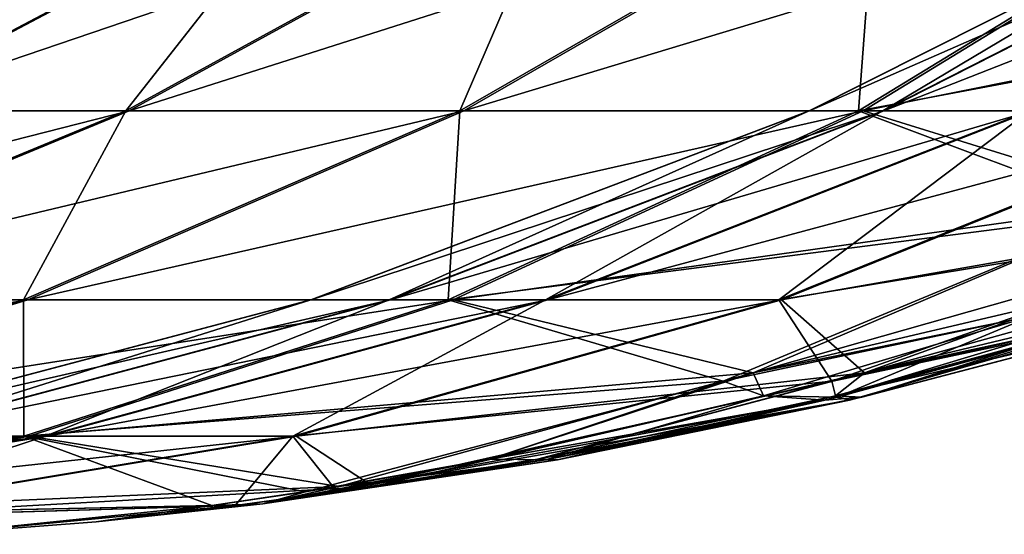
# Model space of a CAD drawing. Header units: millimetres. Extents: x -39.5 to 39.5, y -2 to 94.9.
# Tile 351 of 656: x 32.5 to 33.6, y -2 to -1.4. Entities that reach past the tile are written whole.
import ezdxf

# ---------------------------------------------------------------- set-up
doc = ezdxf.new("R2010")
doc.units = ezdxf.units.MM
doc.header["$LTSCALE"] = 65.185185
for name, color, linetype in [('231', 7, 'CONTINUOUS'), ('264', 7, 'CONTINUOUS'), ('265', 7, 'CONTINUOUS'), ('266', 7, 'CONTINUOUS'), ('364', 7, 'CONTINUOUS'), ('370', 7, 'CONTINUOUS'), ('371', 7, 'CONTINUOUS'), ('376', 7, 'CONTINUOUS'), ('377', 7, 'CONTINUOUS'), ('378', 7, 'CONTINUOUS')]:
    doc.layers.add(name, color=color, linetype=linetype)

msp = doc.modelspace()

# ---------------------------------------------------------------- linework, layer by layer
at = {"layer": '231', "linetype": 'Continuous'}
for points in [[(33.4105, -1.8379, 4.2937), (33.9708, -1.6598, 4.6807), (33.3703, -1.8411, 4.4959), (33.4105, -1.8379, 4.2937)], [(33.3703, -1.8411, 4.4959), (33.9708, -1.6598, 4.6807), (33.6796, -1.7568, 4.5903), (33.3703, -1.8411, 4.4959)], [(33.6796, -1.7568, -4.5903), (34.0248, -1.6598, -4.2711), (33.3834, -1.8379, -4.4999), (33.6796, -1.7568, -4.5903)], [(33.3834, -1.8379, -4.4999), (34.0248, -1.6598, -4.2711), (33.3969, -1.8411, -4.2942), (33.3834, -1.8379, -4.4999)], [(33.3969, -1.8411, -4.2942), (34.0248, -1.6598, -4.2711), (33.7201, -1.7568, -4.283), (33.3969, -1.8411, -4.2942)], [(33.72, -1.7568, 4.283), (33.9708, -1.6598, 4.6807), (33.4105, -1.8379, 4.2937), (33.72, -1.7568, 4.283)], [(33.3834, -1.8379, -4.4999), (33.3969, -1.8411, -4.2942), (33.0666, -1.9059, -4.4044), (33.3834, -1.8379, -4.4999)], [(33.4105, -1.8379, 4.2937), (33.3703, -1.8411, 4.4959), (33.0798, -1.9059, 4.304), (33.4105, -1.8379, 4.2937)], [(33.0666, -1.9059, -4.4044), (33.3969, -1.8411, -4.2942), (32.7597, -1.9539, -4.3129), (33.0666, -1.9059, -4.4044)], [(32.7597, -1.9539, -4.3129), (33.3969, -1.8411, -4.2942), (33.0798, -1.9059, -4.304), (32.7597, -1.9539, -4.3129)], [(33.0798, -1.9059, 4.304), (33.3703, -1.8411, 4.4959), (32.7597, -1.9539, 4.3129), (33.0798, -1.9059, 4.304)], [(32.7597, -1.9539, 4.3129), (33.3703, -1.8411, 4.4959), (33.0666, -1.9059, 4.4044), (32.7597, -1.9539, 4.3129)]]:
    msp.add_3dface(points, dxfattribs=at)
at = {"layer": '264', "linetype": 'Continuous'}
for points in [[(32.1094, -1.5264, -9.0337), (32.4904, -1.2659, -9.9035), (32.6156, -1.2659, -9.1428), (32.1094, -1.5264, -9.0337)], [(32.1094, -1.5264, -9.0337), (32.6156, -1.2659, -9.1428), (32.3216, -1.5264, -8.2399), (32.1094, -1.5264, -9.0337)], [(32.3216, -1.5264, -8.2399), (32.6156, -1.2659, -9.1428), (32.8148, -1.2659, -8.398), (32.3216, -1.5264, -8.2399)], [(32.3216, -1.5264, -8.2399), (32.8148, -1.2659, -8.398), (32.6106, -1.5264, -7.4706), (32.3216, -1.5264, -8.2399)], [(32.6106, -1.5264, -7.4706), (32.8148, -1.2659, -8.398), (33.0859, -1.2659, -7.6763), (32.6106, -1.5264, -7.4706)], [(32.6106, -1.5264, -7.4706), (33.0859, -1.2659, -7.6763), (32.9735, -1.5264, -6.7334), (32.6106, -1.5264, -7.4706)], [(32.9735, -1.5264, -6.7334), (33.0859, -1.2659, -7.6763), (33.4263, -1.2659, -6.9845), (32.9735, -1.5264, -6.7334)], [(32.9735, -1.5264, -6.7334), (33.4263, -1.2659, -6.9845), (33.4068, -1.5264, -6.0352), (32.9735, -1.5264, -6.7334)], [(33.4068, -1.5264, -6.0352), (33.4263, -1.2659, -6.9845), (33.8329, -1.2659, -6.3295), (33.4068, -1.5264, -6.0352)], [(33.4068, -1.5264, -6.0352), (33.8329, -1.2659, -6.3295), (34.1235, -1.3917, -5.5666), (33.4068, -1.5264, -6.0352)], [(33.7004, -1.6368, -5.2084), (33.4068, -1.5264, -6.0352), (34.1235, -1.3917, -5.5666), (33.7004, -1.6368, -5.2084)], [(32.1132, -1.7319, -7.2554), (32.3216, -1.5264, -8.2399), (32.6106, -1.5264, -7.4706), (32.1132, -1.7319, -7.2554)], [(32.1132, -1.7319, -7.2554), (32.6106, -1.5264, -7.4706), (32.4995, -1.7319, -6.4705), (32.1132, -1.7319, -7.2554)], [(32.4995, -1.7319, -6.4705), (32.6106, -1.5264, -7.4706), (32.9735, -1.5264, -6.7334), (32.4995, -1.7319, -6.4705)], [(32.4995, -1.7319, -6.4705), (32.9735, -1.5264, -6.7334), (32.9608, -1.7319, -5.7271), (32.4995, -1.7319, -6.4705)], [(32.9608, -1.7319, -5.7271), (32.9735, -1.5264, -6.7334), (33.4068, -1.5264, -6.0352), (32.9608, -1.7319, -5.7271)], [(32.9608, -1.7319, -5.7271), (33.4068, -1.5264, -6.0352), (33.7004, -1.6368, -5.2084), (32.9608, -1.7319, -5.7271)], [(33.2596, -1.8205, -4.8352), (32.9608, -1.7319, -5.7271), (33.7004, -1.6368, -5.2084), (33.2596, -1.8205, -4.8352)], [(33.2596, -1.8205, -4.8352), (33.7004, -1.6368, -5.2084), (33.5955, -1.7495, -4.8293), (33.2596, -1.8205, -4.8352)], [(32.0095, -1.8803, -6.1987), (32.1132, -1.7319, -7.2554), (32.4995, -1.7319, -6.4705), (32.0095, -1.8803, -6.1987)], [(32.0095, -1.8803, -6.1987), (32.4995, -1.7319, -6.4705), (32.4998, -1.8803, -5.4087), (32.0095, -1.8803, -6.1987)], [(32.4998, -1.8803, -5.4087), (32.4995, -1.7319, -6.4705), (32.9608, -1.7319, -5.7271), (32.4998, -1.8803, -5.4087)], [(32.4998, -1.8803, -5.4087), (32.9608, -1.7319, -5.7271), (33.2596, -1.8205, -4.8352), (32.4998, -1.8803, -5.4087)], [(33.3035, -1.8365, -4.687), (33.2596, -1.8205, -4.8352), (33.5955, -1.7495, -4.8293), (33.3035, -1.8365, -4.687)], [(32.806, -1.9408, -4.4515), (32.4998, -1.8803, -5.4087), (33.2596, -1.8205, -4.8352), (32.806, -1.9408, -4.4515)], [(32.806, -1.9408, -4.4515), (33.2596, -1.8205, -4.8352), (33.0061, -1.9053, -4.5451), (32.806, -1.9408, -4.4515)], [(33.0061, -1.9053, -4.5451), (33.2596, -1.8205, -4.8352), (33.3035, -1.8365, -4.687), (33.0061, -1.9053, -4.5451)], [(32.0286, -1.97, -5.0832), (32.0095, -1.8803, -6.1987), (32.4998, -1.8803, -5.4087), (32.0286, -1.97, -5.0832)], [(32.0286, -1.97, -5.0832), (32.4998, -1.8803, -5.4087), (32.704, -1.9556, -4.4043), (32.0286, -1.97, -5.0832)], [(32.704, -1.9556, -4.4043), (32.4998, -1.8803, -5.4087), (32.806, -1.9408, -4.4515), (32.704, -1.9556, -4.4043)], [(32.3983, -1.9871, -4.2653), (32.0286, -1.97, -5.0832), (32.704, -1.9556, -4.4043), (32.3983, -1.9871, -4.2653)]]:
    msp.add_3dface(points, dxfattribs=at)
at = {"layer": '265', "linetype": 'Continuous'}
for points in [[(33.3534, -1.5264, -0.4154), (33.8706, -1.2659, -0.3897), (33.353, -1.5264, 0.4064), (33.3534, -1.5264, -0.4154)], [(33.353, -1.5264, 0.4064), (33.8706, -1.2659, -0.3897), (33.8702, -1.2659, 0.3813), (33.353, -1.5264, 0.4064)], [(33.353, -1.5264, 0.4064), (33.8702, -1.2659, 0.3813), (33.433, -1.5264, 1.2242), (33.353, -1.5264, 0.4064)], [(33.4343, -1.5264, -1.2331), (33.9465, -1.2659, -1.1569), (33.3534, -1.5264, -0.4154), (33.4343, -1.5264, -1.2331)], [(33.3534, -1.5264, -0.4154), (33.9465, -1.2659, -1.1569), (33.8706, -1.2659, -0.3897), (33.3534, -1.5264, -0.4154)], [(33.433, -1.5264, 1.2242), (33.8702, -1.2659, 0.3813), (33.9453, -1.2659, 1.1486), (33.433, -1.5264, 1.2242)], [(33.433, -1.5264, 1.2242), (33.9453, -1.2659, 1.1486), (33.5926, -1.5264, 2.0302), (33.433, -1.5264, 1.2242)], [(33.5948, -1.5264, -2.039), (34.0971, -1.2659, -1.913), (33.4343, -1.5264, -1.2331), (33.5948, -1.5264, -2.039)], [(33.4343, -1.5264, -1.2331), (34.0971, -1.2659, -1.913), (33.9465, -1.2659, -1.1569), (33.4343, -1.5264, -1.2331)], [(32.8121, -1.7319, -0.4422), (33.3534, -1.5264, -0.4154), (32.8116, -1.7319, 0.4326), (32.8121, -1.7319, -0.4422)], [(32.8116, -1.7319, 0.4326), (33.3534, -1.5264, -0.4154), (33.353, -1.5264, 0.4064), (32.8116, -1.7319, 0.4326)], [(32.8116, -1.7319, 0.4326), (33.353, -1.5264, 0.4064), (32.8968, -1.7319, 1.3033), (32.8116, -1.7319, 0.4326)], [(32.8982, -1.7319, -1.3128), (33.4343, -1.5264, -1.2331), (32.8121, -1.7319, -0.4422), (32.8982, -1.7319, -1.3128)], [(32.8121, -1.7319, -0.4422), (33.4343, -1.5264, -1.2331), (33.3534, -1.5264, -0.4154), (32.8121, -1.7319, -0.4422)], [(32.8968, -1.7319, 1.3033), (33.353, -1.5264, 0.4064), (33.433, -1.5264, 1.2242), (32.8968, -1.7319, 1.3033)], [(32.8968, -1.7319, 1.3033), (33.433, -1.5264, 1.2242), (33.0668, -1.7319, 2.1615), (32.8968, -1.7319, 1.3033)], [(33.0691, -1.7319, -2.1708), (33.5948, -1.5264, -2.039), (32.8982, -1.7319, -1.3128), (33.0691, -1.7319, -2.1708)], [(32.8982, -1.7319, -1.3128), (33.5948, -1.5264, -2.039), (33.4343, -1.5264, -1.2331), (32.8982, -1.7319, -1.3128)], [(33.0668, -1.7319, 2.1615), (33.433, -1.5264, 1.2242), (33.5926, -1.5264, 2.0302), (33.0668, -1.7319, 2.1615)], [(33.0668, -1.7319, 2.1615), (33.5926, -1.5264, 2.0302), (33.32, -1.7319, 2.9989), (33.0668, -1.7319, 2.1615)], [(33.3232, -1.7319, -3.008), (33.8335, -1.5264, -2.8253), (33.0691, -1.7319, -2.1708), (33.3232, -1.7319, -3.008)], [(33.0691, -1.7319, -2.1708), (33.8335, -1.5264, -2.8253), (33.5948, -1.5264, -2.039), (33.0691, -1.7319, -2.1708)], [(33.32, -1.7319, 2.9989), (33.5926, -1.5264, 2.0302), (33.8305, -1.5264, 2.8168), (33.32, -1.7319, 2.9989)], [(33.32, -1.7319, 2.9989), (33.8305, -1.5264, 2.8168), (33.9001, -1.6368, 3.6914), (33.32, -1.7319, 2.9989)], [(33.8335, -1.5264, -2.8253), (33.3232, -1.7319, -3.008), (33.9318, -1.625, -3.6867), (33.8335, -1.5264, -2.8253)], [(33.9318, -1.625, -3.6867), (33.3232, -1.7319, -3.008), (33.4133, -1.8114, -3.932), (33.9318, -1.625, -3.6867)], [(33.9318, -1.625, -3.6867), (33.4133, -1.8114, -3.932), (34.0132, -1.6445, -3.9672), (33.9318, -1.625, -3.6867)], [(33.3777, -1.8205, 3.9378), (33.32, -1.7319, 2.9989), (33.9001, -1.6368, 3.6914), (33.3777, -1.8205, 3.9378)], [(33.3777, -1.8205, 3.9378), (33.9001, -1.6368, 3.6914), (33.7006, -1.7495, 4.0304), (33.3777, -1.8205, 3.9378)], [(34.0132, -1.6445, -3.9672), (33.4133, -1.8114, -3.932), (33.7972, -1.7192, -4.0112), (34.0132, -1.6445, -3.9672)], [(33.7972, -1.7192, -4.0112), (33.4133, -1.8114, -3.932), (33.7007, -1.7495, -4.0304), (33.7972, -1.7192, -4.0112)], [(32.2524, -1.8803, -0.47), (32.8121, -1.7319, -0.4422), (32.2519, -1.8803, 0.4598), (32.2524, -1.8803, -0.47)], [(32.2519, -1.8803, 0.4598), (32.8121, -1.7319, -0.4422), (32.8116, -1.7319, 0.4326), (32.2519, -1.8803, 0.4598)], [(32.2519, -1.8803, 0.4598), (32.8116, -1.7319, 0.4326), (32.3424, -1.8803, 1.3851), (32.2519, -1.8803, 0.4598)], [(32.3439, -1.8803, -1.3953), (32.8982, -1.7319, -1.3128), (32.2524, -1.8803, -0.47), (32.3439, -1.8803, -1.3953)], [(32.2524, -1.8803, -0.47), (32.8982, -1.7319, -1.3128), (32.8121, -1.7319, -0.4422), (32.2524, -1.8803, -0.47)], [(32.3424, -1.8803, 1.3851), (32.8116, -1.7319, 0.4326), (32.8968, -1.7319, 1.3033), (32.3424, -1.8803, 1.3851)], [(32.3424, -1.8803, 1.3851), (32.8968, -1.7319, 1.3033), (32.5231, -1.8803, 2.2972), (32.3424, -1.8803, 1.3851)], [(32.5256, -1.8803, -2.3071), (33.0691, -1.7319, -2.1708), (32.3439, -1.8803, -1.3953), (32.5256, -1.8803, -2.3071)], [(32.3439, -1.8803, -1.3953), (33.0691, -1.7319, -2.1708), (32.8982, -1.7319, -1.3128), (32.3439, -1.8803, -1.3953)], [(32.5231, -1.8803, 2.2972), (32.8968, -1.7319, 1.3033), (33.0668, -1.7319, 2.1615), (32.5231, -1.8803, 2.2972)], [(32.5231, -1.8803, 2.2972), (33.0668, -1.7319, 2.1615), (32.7922, -1.8803, 3.1872), (32.5231, -1.8803, 2.2972)], [(32.7957, -1.8803, -3.1968), (33.3232, -1.7319, -3.008), (32.5256, -1.8803, -2.3071), (32.7957, -1.8803, -3.1968)], [(32.5256, -1.8803, -2.3071), (33.3232, -1.7319, -3.008), (33.0691, -1.7319, -2.1708), (32.5256, -1.8803, -2.3071)], [(32.7922, -1.8803, 3.1872), (33.0668, -1.7319, 2.1615), (33.32, -1.7319, 2.9989), (32.7922, -1.8803, 3.1872)], [(32.7922, -1.8803, 3.1872), (33.32, -1.7319, 2.9989), (33.3777, -1.8205, 3.9378), (32.7922, -1.8803, 3.1872)], [(33.3232, -1.7319, -3.008), (32.7957, -1.8803, -3.1968), (33.4133, -1.8114, -3.932), (33.3232, -1.7319, -3.008)], [(33.3818, -1.8365, 4.0923), (33.3777, -1.8205, 3.9378), (33.7006, -1.7495, 4.0304), (33.3818, -1.8365, 4.0923)], [(33.7007, -1.7495, -4.0304), (33.4133, -1.8114, -3.932), (33.3819, -1.8365, -4.0923), (33.7007, -1.7495, -4.0304)], [(33.4133, -1.8114, -3.932), (32.7957, -1.8803, -3.1968), (32.8795, -1.935, -4.1842), (33.4133, -1.8114, -3.932)], [(33.4133, -1.8114, -3.932), (32.8795, -1.935, -4.1842), (33.0578, -1.9053, -4.1524), (33.4133, -1.8114, -3.932)], [(33.4133, -1.8114, -3.932), (33.0578, -1.9053, -4.1524), (33.3819, -1.8365, -4.0923), (33.4133, -1.8114, -3.932)], [(32.8403, -1.9408, 4.191), (32.7922, -1.8803, 3.1872), (33.3777, -1.8205, 3.9378), (32.8403, -1.9408, 4.191)], [(32.8403, -1.9408, 4.191), (33.3777, -1.8205, 3.9378), (33.0578, -1.9053, 4.1524), (32.8403, -1.9408, 4.191)], [(33.0578, -1.9053, 4.1524), (33.3777, -1.8205, 3.9378), (33.3818, -1.8365, 4.0923), (33.0578, -1.9053, 4.1524)], [(31.9701, -1.97, -2.4464), (32.5256, -1.8803, -2.3071), (31.7775, -1.97, -1.4795), (31.9701, -1.97, -2.4464)], [(31.7775, -1.97, -1.4795), (32.5256, -1.8803, -2.3071), (32.3439, -1.8803, -1.3953), (31.7775, -1.97, -1.4795)], [(31.9675, -1.97, 2.4359), (32.3424, -1.8803, 1.3851), (32.5231, -1.8803, 2.2972), (31.9675, -1.97, 2.4359)], [(31.9675, -1.97, 2.4359), (32.5231, -1.8803, 2.2972), (32.2529, -1.97, 3.3796), (31.9675, -1.97, 2.4359)], [(32.2565, -1.97, -3.3898), (32.7957, -1.8803, -3.1968), (31.9701, -1.97, -2.4464), (32.2565, -1.97, -3.3898)], [(31.9701, -1.97, -2.4464), (32.7957, -1.8803, -3.1968), (32.5256, -1.8803, -2.3071), (31.9701, -1.97, -2.4464)], [(32.2529, -1.97, 3.3796), (32.5231, -1.8803, 2.2972), (32.7922, -1.8803, 3.1872), (32.2529, -1.97, 3.3796)], [(32.2529, -1.97, 3.3796), (32.7922, -1.8803, 3.1872), (32.7296, -1.9556, 4.2102), (32.2529, -1.97, 3.3796)], [(32.7957, -1.8803, -3.1968), (32.2565, -1.97, -3.3898), (32.8795, -1.935, -4.1842), (32.7957, -1.8803, -3.1968)], [(32.7296, -1.9556, 4.2102), (32.7922, -1.8803, 3.1872), (32.8403, -1.9408, 4.191), (32.7296, -1.9556, 4.2102)], [(32.8795, -1.935, -4.1842), (32.2565, -1.97, -3.3898), (32.7296, -1.9556, -4.2102), (32.8795, -1.935, -4.1842)], [(32.3983, -1.9871, 4.2653), (32.2529, -1.97, 3.3796), (32.7296, -1.9556, 4.2102), (32.3983, -1.9871, 4.2653)], [(32.2565, -1.97, -3.3898), (32.3983, -1.9871, -4.2653), (32.7296, -1.9556, -4.2102), (32.2565, -1.97, -3.3898)]]:
    msp.add_3dface(points, dxfattribs=at)
at = {"layer": '266', "linetype": 'Continuous'}
for points in [[(32.1113, -1.5264, 9.0249), (32.6174, -1.2659, 9.1345), (31.9769, -1.5264, 9.8355), (32.1113, -1.5264, 9.0249)], [(31.9769, -1.5264, 9.8355), (32.6174, -1.2659, 9.1345), (32.4913, -1.2659, 9.8951), (31.9769, -1.5264, 9.8355)], [(32.3244, -1.5264, 8.2313), (32.8174, -1.2659, 8.3899), (32.1113, -1.5264, 9.0249), (32.3244, -1.5264, 8.2313)], [(32.1113, -1.5264, 9.0249), (32.8174, -1.2659, 8.3899), (32.6174, -1.2659, 9.1345), (32.1113, -1.5264, 9.0249)], [(32.6142, -1.5264, 7.4623), (33.0892, -1.2659, 7.6685), (32.3244, -1.5264, 8.2313), (32.6142, -1.5264, 7.4623)], [(32.3244, -1.5264, 8.2313), (33.0892, -1.2659, 7.6685), (32.8174, -1.2659, 8.3899), (32.3244, -1.5264, 8.2313)], [(32.9779, -1.5264, 6.7255), (33.4304, -1.2659, 6.9771), (32.6142, -1.5264, 7.4623), (32.9779, -1.5264, 6.7255)], [(32.6142, -1.5264, 7.4623), (33.4304, -1.2659, 6.9771), (33.0892, -1.2659, 7.6685), (32.6142, -1.5264, 7.4623)], [(33.4119, -1.5264, 6.0277), (33.8377, -1.2659, 6.3225), (32.9779, -1.5264, 6.7255), (33.4119, -1.5264, 6.0277)], [(32.9779, -1.5264, 6.7255), (33.8377, -1.2659, 6.3225), (33.4304, -1.2659, 6.9771), (32.9779, -1.5264, 6.7255)], [(33.8377, -1.2659, 6.3225), (33.4119, -1.5264, 6.0277), (34.1494, -1.378, 5.5771), (33.8377, -1.2659, 6.3225)], [(34.1494, -1.378, 5.5771), (33.4119, -1.5264, 6.0277), (33.7298, -1.625, 5.2211), (34.1494, -1.378, 5.5771)], [(32.117, -1.7319, 7.2466), (32.6142, -1.5264, 7.4623), (31.8085, -1.7319, 8.0652), (32.117, -1.7319, 7.2466)], [(31.8085, -1.7319, 8.0652), (32.6142, -1.5264, 7.4623), (32.3244, -1.5264, 8.2313), (31.8085, -1.7319, 8.0652)], [(32.5042, -1.7319, 6.4621), (32.9779, -1.5264, 6.7255), (32.117, -1.7319, 7.2466), (32.5042, -1.7319, 6.4621)], [(32.117, -1.7319, 7.2466), (32.9779, -1.5264, 6.7255), (32.6142, -1.5264, 7.4623), (32.117, -1.7319, 7.2466)], [(32.9663, -1.7319, 5.7192), (33.4119, -1.5264, 6.0277), (32.5042, -1.7319, 6.4621), (32.9663, -1.7319, 5.7192)], [(32.5042, -1.7319, 6.4621), (33.4119, -1.5264, 6.0277), (32.9779, -1.5264, 6.7255), (32.5042, -1.7319, 6.4621)], [(33.4119, -1.5264, 6.0277), (32.9663, -1.7319, 5.7192), (33.7298, -1.625, 5.2211), (33.4119, -1.5264, 6.0277)], [(33.7298, -1.625, 5.2211), (32.9663, -1.7319, 5.7192), (33.2924, -1.8114, 4.85), (33.7298, -1.625, 5.2211)], [(33.7298, -1.625, 5.2211), (33.2924, -1.8114, 4.85), (33.8811, -1.6444, 4.9713), (33.7298, -1.625, 5.2211)], [(33.8811, -1.6444, 4.9713), (33.2924, -1.8114, 4.85), (33.6838, -1.7192, 4.8729), (33.8811, -1.6444, 4.9713)], [(33.6838, -1.7192, 4.8729), (33.2924, -1.8114, 4.85), (33.5955, -1.7494, 4.8293), (33.6838, -1.7192, 4.8729)], [(32.0144, -1.8803, 6.1898), (32.5042, -1.7319, 6.4621), (31.603, -1.8803, 7.0235), (32.0144, -1.8803, 6.1898)], [(31.603, -1.8803, 7.0235), (32.5042, -1.7319, 6.4621), (32.117, -1.7319, 7.2466), (31.603, -1.8803, 7.0235)], [(32.5056, -1.8803, 5.4003), (32.9663, -1.7319, 5.7192), (32.0144, -1.8803, 6.1898), (32.5056, -1.8803, 5.4003)], [(32.0144, -1.8803, 6.1898), (32.9663, -1.7319, 5.7192), (32.5042, -1.7319, 6.4621), (32.0144, -1.8803, 6.1898)], [(32.9663, -1.7319, 5.7192), (32.5056, -1.8803, 5.4003), (33.2924, -1.8114, 4.85), (32.9663, -1.7319, 5.7192)], [(33.5955, -1.7494, 4.8293), (33.2924, -1.8114, 4.85), (33.3036, -1.8365, 4.6871), (33.5955, -1.7494, 4.8293)], [(33.2924, -1.8114, 4.85), (32.5056, -1.8803, 5.4003), (32.8421, -1.935, 4.4683), (33.2924, -1.8114, 4.85)], [(33.2924, -1.8114, 4.85), (32.8421, -1.935, 4.4683), (33.0062, -1.9053, 4.5451), (33.2924, -1.8114, 4.85)], [(33.2924, -1.8114, 4.85), (33.0062, -1.9053, 4.5451), (33.3036, -1.8365, 4.6871), (33.2924, -1.8114, 4.85)], [(32.0347, -1.97, 5.0743), (32.5056, -1.8803, 5.4003), (31.5139, -1.97, 5.9114), (32.0347, -1.97, 5.0743)], [(31.5139, -1.97, 5.9114), (32.5056, -1.8803, 5.4003), (32.0144, -1.8803, 6.1898), (31.5139, -1.97, 5.9114)], [(32.5056, -1.8803, 5.4003), (32.0347, -1.97, 5.0743), (32.8421, -1.935, 4.4683), (32.5056, -1.8803, 5.4003)], [(32.8421, -1.935, 4.4683), (32.0347, -1.97, 5.0743), (32.7041, -1.9556, 4.4043), (32.8421, -1.935, 4.4683)], [(32.0347, -1.97, 5.0743), (32.3983, -1.9871, 4.2653), (32.7041, -1.9556, 4.4043), (32.0347, -1.97, 5.0743)]]:
    msp.add_3dface(points, dxfattribs=at)
at = {"layer": '364', "linetype": 'Continuous'}
for points in [[(32.4442, -1.3814, -12.6654), (32.1576, -1.5199, -12.7443), (32.688, -1.266, -12.8588), (32.4442, -1.3814, -12.6654)], [(32.1576, -1.5199, -12.7443), (32.3756, -1.4011, -13.0669), (32.688, -1.266, -12.8588), (32.1576, -1.5199, -12.7443)]]:
    msp.add_3dface(points, dxfattribs=at)
at = {"layer": '370', "linetype": 'Continuous'}
for points in [[(33.3035, -1.8365, -4.687), (33.5955, -1.7495, -4.8293), (33.3834, -1.8379, -4.4999), (33.3035, -1.8365, -4.687)], [(33.5955, -1.7495, -4.8293), (33.6796, -1.7568, -4.5903), (33.3834, -1.8379, -4.4999), (33.5955, -1.7495, -4.8293)], [(33.0061, -1.9053, -4.5451), (33.3035, -1.8365, -4.687), (33.0666, -1.9059, -4.4044), (33.0061, -1.9053, -4.5451)], [(33.3035, -1.8365, -4.687), (33.3834, -1.8379, -4.4999), (33.0666, -1.9059, -4.4044), (33.3035, -1.8365, -4.687)], [(32.806, -1.9408, -4.4515), (33.0061, -1.9053, -4.5451), (32.7597, -1.9539, -4.3129), (32.806, -1.9408, -4.4515)], [(33.0061, -1.9053, -4.5451), (33.0666, -1.9059, -4.4044), (32.7597, -1.9539, -4.3129), (33.0061, -1.9053, -4.5451)], [(32.704, -1.9556, -4.4043), (32.806, -1.9408, -4.4515), (32.7597, -1.9539, -4.3129), (32.704, -1.9556, -4.4043)], [(32.3983, -1.9871, -4.2653), (32.704, -1.9556, -4.4043), (32.5784, -1.9736, -4.289), (32.3983, -1.9871, -4.2653)], [(32.704, -1.9556, -4.4043), (32.7597, -1.9539, -4.3129), (32.5784, -1.9736, -4.289), (32.704, -1.9556, -4.4043)]]:
    msp.add_3dface(points, dxfattribs=at)
at = {"layer": '371', "linetype": 'Continuous'}
for points in [[(33.7007, -1.7495, -4.0304), (33.3819, -1.8365, -4.0923), (33.7201, -1.7568, -4.283), (33.7007, -1.7495, -4.0304)], [(33.3819, -1.8365, -4.0923), (33.3969, -1.8411, -4.2942), (33.7201, -1.7568, -4.283), (33.3819, -1.8365, -4.0923)], [(33.3819, -1.8365, -4.0923), (33.0578, -1.9053, -4.1524), (33.3969, -1.8411, -4.2942), (33.3819, -1.8365, -4.0923)], [(33.3969, -1.8411, -4.2942), (33.0578, -1.9053, -4.1524), (33.0798, -1.9059, -4.304), (33.3969, -1.8411, -4.2942)], [(32.8795, -1.935, -4.1842), (32.7597, -1.9539, -4.3129), (33.0798, -1.9059, -4.304), (32.8795, -1.935, -4.1842)], [(33.0578, -1.9053, -4.1524), (32.8795, -1.935, -4.1842), (33.0798, -1.9059, -4.304), (33.0578, -1.9053, -4.1524)], [(32.8795, -1.935, -4.1842), (32.7296, -1.9556, -4.2102), (32.7597, -1.9539, -4.3129), (32.8795, -1.935, -4.1842)], [(32.7296, -1.9556, -4.2102), (32.3983, -1.9871, -4.2653), (32.5784, -1.9736, -4.289), (32.7296, -1.9556, -4.2102)], [(32.7597, -1.9539, -4.3129), (32.7296, -1.9556, -4.2102), (32.5784, -1.9736, -4.289), (32.7597, -1.9539, -4.3129)]]:
    msp.add_3dface(points, dxfattribs=at)
at = {"layer": '376', "linetype": 'Continuous'}
for points in [[(33.3818, -1.8365, 4.0923), (33.7006, -1.7495, 4.0304), (33.4105, -1.8379, 4.2937), (33.3818, -1.8365, 4.0923)], [(33.7006, -1.7495, 4.0304), (33.72, -1.7568, 4.283), (33.4105, -1.8379, 4.2937), (33.7006, -1.7495, 4.0304)], [(33.0578, -1.9053, 4.1524), (33.3818, -1.8365, 4.0923), (33.0798, -1.9059, 4.304), (33.0578, -1.9053, 4.1524)], [(33.3818, -1.8365, 4.0923), (33.4105, -1.8379, 4.2937), (33.0798, -1.9059, 4.304), (33.3818, -1.8365, 4.0923)], [(32.8403, -1.9408, 4.191), (33.0578, -1.9053, 4.1524), (32.7597, -1.9539, 4.3129), (32.8403, -1.9408, 4.191)], [(33.0578, -1.9053, 4.1524), (33.0798, -1.9059, 4.304), (32.7597, -1.9539, 4.3129), (33.0578, -1.9053, 4.1524)], [(32.7296, -1.9556, 4.2102), (32.8403, -1.9408, 4.191), (32.7597, -1.9539, 4.3129), (32.7296, -1.9556, 4.2102)], [(32.3983, -1.9871, 4.2653), (32.7296, -1.9556, 4.2102), (32.5784, -1.9736, 4.289), (32.3983, -1.9871, 4.2653)], [(32.7296, -1.9556, 4.2102), (32.7597, -1.9539, 4.3129), (32.5784, -1.9736, 4.289), (32.7296, -1.9556, 4.2102)]]:
    msp.add_3dface(points, dxfattribs=at)
at = {"layer": '377', "linetype": 'Continuous'}
for points in [[(33.5955, -1.7494, 4.8293), (33.3036, -1.8365, 4.6871), (33.6796, -1.7568, 4.5903), (33.5955, -1.7494, 4.8293)], [(33.3036, -1.8365, 4.6871), (33.3703, -1.8411, 4.4959), (33.6796, -1.7568, 4.5903), (33.3036, -1.8365, 4.6871)], [(33.3036, -1.8365, 4.6871), (33.0062, -1.9053, 4.5451), (33.3703, -1.8411, 4.4959), (33.3036, -1.8365, 4.6871)], [(33.3703, -1.8411, 4.4959), (33.0062, -1.9053, 4.5451), (33.0666, -1.9059, 4.4044), (33.3703, -1.8411, 4.4959)], [(32.8421, -1.935, 4.4683), (32.7597, -1.9539, 4.3129), (33.0666, -1.9059, 4.4044), (32.8421, -1.935, 4.4683)], [(33.0062, -1.9053, 4.5451), (32.8421, -1.935, 4.4683), (33.0666, -1.9059, 4.4044), (33.0062, -1.9053, 4.5451)], [(32.8421, -1.935, 4.4683), (32.7041, -1.9556, 4.4043), (32.7597, -1.9539, 4.3129), (32.8421, -1.935, 4.4683)], [(32.7041, -1.9556, 4.4043), (32.3983, -1.9871, 4.2653), (32.5784, -1.9736, 4.289), (32.7041, -1.9556, 4.4043)], [(32.7597, -1.9539, 4.3129), (32.7041, -1.9556, 4.4043), (32.5784, -1.9736, 4.289), (32.7597, -1.9539, 4.3129)]]:
    msp.add_3dface(points, dxfattribs=at)
at = {"layer": '378', "linetype": 'Continuous'}
for points in [[(32.1576, -1.5199, 12.7443), (32.4441, -1.3815, 12.6654), (32.688, -1.266, 12.8588), (32.1576, -1.5199, 12.7443)], [(32.3514, -1.4128, 13.0617), (32.1576, -1.5199, 12.7443), (32.688, -1.266, 12.8588), (32.3514, -1.4128, 13.0617)]]:
    msp.add_3dface(points, dxfattribs=at)

doc.saveas('drawing.dxf')
